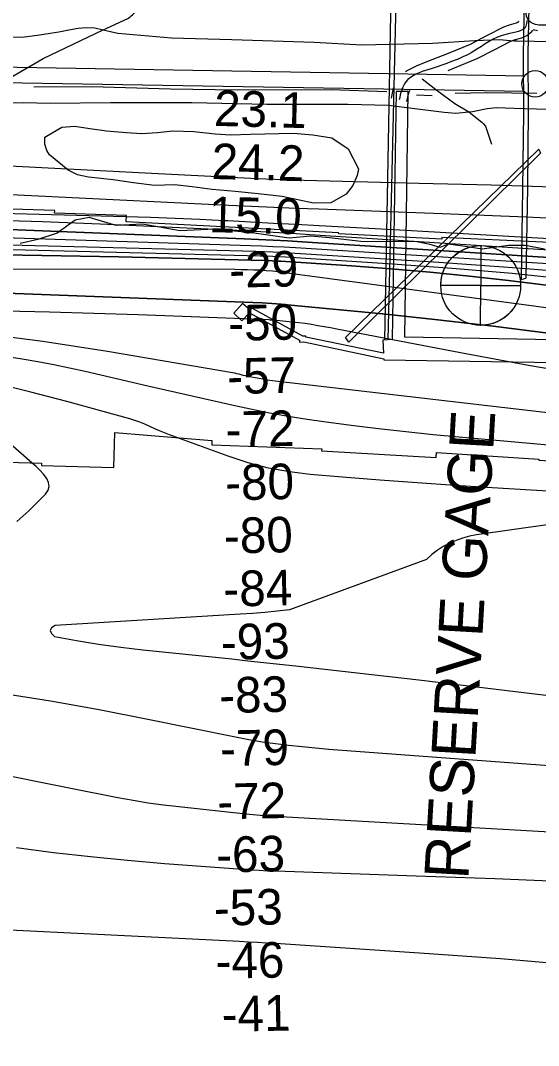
# Model space of a CAD drawing. Extents: x 3508733 to 3546731, y 546897 to 572481.
# Drawn here: x 3521675 to 3522649, y 564701 to 566628 of the extents above; entities that cross this region are included whole.
import ezdxf

# ---------------------------------------------------------------- set-up
doc = ezdxf.new("R2010")
doc.units = 0
for name, color, linetype in [('V-CHAN-DOCK', 7, 'Continuous'), ('V-FLOD-BASE', 7, 'Continuous'), ('V-LEVE-TOET', 7, 'Continuous'), ('V-RIVR-EDGE', 7, 'Continuous'), ('V-RIVR-GAGE', 7, 'Continuous'), ('V-RIVR-GAGE-IDEN', 7, 'Continuous'), ('V-RIVR-RANG', 7, 'Continuous'), ('V-ROAD-CNTR', 7, 'Continuous'), ('V-RRAP-RVMT', 7, 'Continuous'), ('V-SITE-STRC', 7, 'Continuous'), ('V-SITE-VEGE', 7, 'Continuous'), ('V-SURV-LINE', 7, 'Continuous'), ('V-TOPO-DPTH', 7, 'Continuous'), ('V-TOPO-MAJR', 7, 'Continuous'), ('V-TOPO-MINR', 7, 'Continuous'), ('V-TOPO-WATR', 7, 'Continuous')]:
    doc.layers.add(name, color=color, linetype=linetype)

msp = doc.modelspace()

# ---------------------------------------------------------------- linework, layer by layer
at = {"layer": 'V-CHAN-DOCK'}
for points in [[(3522924.7, 566023.4), (3522397.6, 566032.9), (3522403.9, 566494.8), (3522381, 566494.7), (3522373.7, 566028.4), (3522355.9, 566027.4), (3522357.2, 566002.6), (3522211.4, 566033.3), (3522211.4, 566035.1), (3522205.6, 566035.1), (3522111, 566086.8), (3522105.7, 566084.9)], [(3522105.7, 566084.9), (3522092.4, 566096), (3522075.8, 566078.3), (3522091.1, 566063.9), (3522105.1, 566078.7), (3522199.5, 566027.1), (3522199.5, 566023.9), (3522207.3, 566024), (3522357.8, 565992.3), (3522357.9, 565990.6), (3522924.3, 565981.8)]]:
    msp.add_lwpolyline(points, dxfattribs=at)
at = {"layer": 'V-FLOD-BASE'}
msp.add_line((3522419.6, 566489), (3522448.6, 566487.5), dxfattribs=at)
for points in [[(3521699.8, 566503.5), (3521808.8, 566504.2), (3521956.6, 566500.1), (3522083, 566498.3), (3522259.1, 566499), (3522363.4, 566495.1)], [(3522492.1, 566491.7), (3522550.7, 566492.9), (3522645.7, 566491.8)]]:
    msp.add_lwpolyline(points, dxfattribs=at)
at = {"layer": 'V-LEVE-TOET'}
for points in [[(3521650.5, 566598), (3521677.6, 566597.3), (3521706.7, 566600.8), (3521730.4, 566604.8), (3521747.1, 566606.9), (3521765.8, 566611), (3521783.3, 566614.3), (3521798.4, 566615.6), (3521814.7, 566614.7), (3521830.4, 566610.9), (3521857.6, 566604.5), (3521958.7, 566595.6), (3522071.9, 566592.7), (3522226.9, 566587.8), (3522316.8, 566582.9), (3522449.4, 566586.1), (3522529.3, 566590.6), (3522576.3, 566592.8), (3522588.4, 566591.6), (3522602.9, 566590.5), (3522608.8, 566590.1), (3522672.8, 566589.3)], [(3521656.2, 566473.5), (3521680.3, 566474.3), (3521730.4, 566472.9), (3521844, 566474.2), (3521997.3, 566474.5), (3522137.7, 566471.1), (3522290.5, 566471.2), (3522367, 566469.5), (3522416.1, 566463.3), (3522471.1, 566455.9), (3522493.5, 566454.1), (3522517.9, 566456.6), (3522524.9, 566457.4), (3522552.1, 566463), (3522569.4, 566464.6), (3522602.8, 566463.4), (3522665.6, 566461.7)]]:
    msp.add_lwpolyline(points, dxfattribs=at)
at = {"layer": 'V-RIVR-EDGE'}
for points in [[(3521975, 566233.2), (3521904.5, 566245.6), (3521854.9, 566242.7), (3521804.1, 566258.1), (3521777.7, 566253.3), (3521744, 566228.8), (3521707.8, 566216.7), (3521674.1, 566209.4)], [(3522659.9, 566198.4), (3522623.8, 566205.2), (3522592.5, 566205.3), (3522542.9, 566198.7), (3522511, 566203.7), (3522478.6, 566208), (3522463.2, 566201.3), (3522447.3, 566206.9), (3522419.7, 566212.5), (3522314.4, 566212.7), (3522255.6, 566219.6), (3522220.6, 566222.8), (3522180.2, 566219.2), (3522114, 566228.5), (3522040.5, 566236.1), (3521975, 566233.2)]]:
    msp.add_lwpolyline(points, dxfattribs=at)
at = {"layer": 'V-RIVR-GAGE'}
for points in [[(3522540.3, 566205.2), (3522540.1, 566130.2), (3522465.1, 566130.4), (3522465.2, 566132.5), (3522465.3, 566135.1), (3522465.5, 566138.1), (3522465.9, 566141), (3522466.4, 566143.8), (3522467, 566146.8), (3522467.6, 566149.4), (3522468.3, 566151.7), (3522469, 566154.2), (3522470, 566156.9), (3522470.9, 566159.2), (3522472, 566161.5), (3522473.2, 566164), (3522474.6, 566166.7), (3522475.9, 566169.1), (3522477.4, 566171.3), (3522479.8, 566174.8), (3522481.5, 566177), (3522483.7, 566179.6), (3522485.8, 566182), (3522487.7, 566183.9), (3522490.5, 566186.4), (3522492.8, 566188.4), (3522495.3, 566190.3), (3522498.4, 566192.6), (3522500.8, 566194.1), (3522503.4, 566195.6), (3522506.3, 566197.2), (3522509, 566198.5), (3522511.6, 566199.6), (3522515.2, 566201), (3522518.4, 566202), (3522521.6, 566202.9), (3522524.9, 566203.7), (3522528.3, 566204.3), (3522532.3, 566204.8), (3522535.3, 566205.1), (3522537.9, 566205.2)], [(3522539.9, 566055.2), (3522540.1, 566130.2), (3522615.1, 566130.1), (3522615.1, 566127.4), (3522614.9, 566124.2), (3522614.6, 566121.6), (3522614.3, 566119), (3522613.7, 566115.9), (3522613.1, 566112.9), (3522612.2, 566109.6), (3522611.6, 566107.5), (3522610.6, 566104.6), (3522609.5, 566101.7), (3522608.4, 566099.2), (3522607.2, 566096.7), (3522605.9, 566094.2), (3522604.6, 566091.9), (3522602.9, 566089.2), (3522601.4, 566087), (3522599.3, 566084.1), (3522597.1, 566081.5), (3522594.5, 566078.6), (3522592.2, 566076.3), (3522589.7, 566074), (3522587.5, 566072.1), (3522585.9, 566070.8), (3522583.2, 566068.9), (3522581.3, 566067.6), (3522578.8, 566066), (3522576.1, 566064.5), (3522573.4, 566063), (3522571.3, 566062), (3522569, 566061), (3522566.4, 566060), (3522563.7, 566059), (3522560.4, 566058), (3522557.3, 566057.2), (3522554.8, 566056.7), (3522552.1, 566056.2), (3522549.7, 566055.9), (3522546.9, 566055.5), (3522544.7, 566055.4), (3522542.1, 566055.3)]]:
    msp.add_lwpolyline(points, close=True, dxfattribs=at)
msp.add_circle((3522540.1, 566130.2), 75, dxfattribs=at)
at = {"layer": 'V-ROAD-CNTR'}
for points in [[(3521350.1, 566280.9), (3521449.2, 566355.1), (3521519.7, 566406.7), (3521585.6, 566461.1), (3521606.3, 566478.6), (3521660.4, 566523.7), (3521717.4, 566556.8), (3521830.4, 566610.9), (3521835.7, 566613.3), (3521877.9, 566632.7), (3521880.6, 566634.7), (3521883.2, 566637), (3521885.6, 566639.4), (3521887.9, 566641.9), (3521890, 566644.6), (3521892, 566647.5), (3521893.7, 566650.4), (3521895.3, 566653.5), (3521896.7, 566656.6), (3521897.8, 566659.9), (3521898.8, 566663.2), (3521899.6, 566666.6), (3521900.1, 566670)], [(3522398.9, 566532.3), (3522400.8, 566533.9), (3522419.4, 566543.4), (3522437.3, 566550.5), (3522479.5, 566567.1), (3522520.8, 566584.3), (3522551.5, 566600), (3522583.4, 566616.9), (3522594, 566620.6), (3522607.1, 566624), (3522610.8, 566625.7), (3522611.8, 566627.9)], [(3522478.6, 566534.5), (3522490.8, 566539.3), (3522533.4, 566557), (3522565.3, 566573.3), (3522595.6, 566589.3), (3522602.8, 566591.9), (3522617.2, 566595.6), (3522626.9, 566600.1), (3522635.9, 566607.6), (3522638.1, 566610.4)], [(3522646.9, 566609.3), (3522638.7, 566610.8)], [(3522430, 566519.1), (3522458, 566496.8), (3522491.5, 566472.1), (3522517.9, 566456.6), (3522542.1, 566437.5), (3522544.4, 566435.1), (3522549, 566429.6), (3522560.4, 566395.7)], [(3522372.1, 566482.6), (3522376.3, 566501.3), (3522376.7, 566502.5)], [(3522401.3, 566476), (3522405, 566492.5), (3522407, 566497.6)]]:
    msp.add_lwpolyline(points, dxfattribs=at)
for points in [[(3523177.6, 566281.2), (3523186.4, 566320.8), (3523185.7, 566394.1), (3523172.9, 566439.7), (3523159, 566458.4), (3523132.1, 566487.8), (3523094.2, 566520.9), (3523030.3, 566540.1), (3522968.9, 566554.8), (3522879, 566579.8), (3522785, 566596.3), (3522675.2, 566619.7), (3522630, 566628.8), (3522624.4, 566645.7), (3522622.8, 566660.4)], [(3522626.8, 566628.3), (3522625, 566618), (3522589.5, 566603.1), (3522527.1, 566570.7), (3522442.8, 566536.6), (3522399.3, 566513), (3522386.7, 566479.3)]]:
    msp.add_spline(points, degree=3, dxfattribs=at)
at = {"layer": 'V-RRAP-RVMT'}
for points in [[(3521873.4, 566250), (3521873.9, 566261.5), (3521738.7, 566265.9), (3521739.2, 566271), (3521598.5, 566275.5)], [(3524271.9, 565973.6), (3524074.8, 566009.4), (3524076.5, 566022.2), (3523884.4, 566059), (3523884.6, 566063.7), (3523679, 566107.9), (3523679.6, 566112), (3523476.5, 566155.3), (3523476.2, 566158.7), (3523293.2, 566174.9), (3523293.1, 566181.7), (3523061.8, 566199), (3522881.9, 566208.9), (3522880.8, 566198.9), (3522656.7, 566211.8), (3522467.1, 566220.2), (3522466.9, 566217.2), (3522273.1, 566227.6), (3522272.9, 566229.4), (3521873.4, 566250)], [(3521584.7, 565799.7), (3521714.3, 565796), (3521714.1, 565791.8), (3521850.2, 565787.9), (3521852.5, 565853.6)], [(3521852.5, 565853.6), (3522034.6, 565838.8), (3522034.7, 565830.7), (3522241.1, 565822.9), (3522241, 565819.5), (3522456.6, 565806.8), (3522457.1, 565816), (3522649.5, 565803.7), (3522649.4, 565801.5), (3522884.1, 565788.2), (3522885, 565800.8), (3523061.1, 565785.2), (3523059.9, 565755.4), (3523432.7, 565725.7), (3523430.9, 565692.4), (3523633.9, 565674.3), (3523632, 565641.5), (3523837.2, 565627.5), (3523836.9, 565622.1), (3524041, 565613.5), (3524038.9, 565565.7), (3524243.4, 565559.8)]]:
    msp.add_lwpolyline(points, dxfattribs=at)
at = {"layer": 'V-SITE-STRC'}
for points in [[(3522360, 566027.6), (3522364.9, 566296.6), (3522372.7, 566743.6)], [(3522372.7, 566743.6), (3522382.1, 566743), (3522371.1, 566264.6), (3522365.7, 566027.9)], [(3522632.5, 566743.7), (3522623.2, 566743.8), (3522619.8, 566563.6), (3522620.2, 566455.4), (3522618.8, 566312.2), (3522616.2, 566141.3), (3522625.1, 566143.7)], [(3522632.5, 566743.7), (3522628.7, 566565.9), (3522629.2, 566457.8), (3522627.7, 566314.6), (3522625.1, 566143.7)], [(3522649, 566386.5), (3522652.6, 566379), (3522292.2, 566023.8), (3522285.8, 566032.3), (3522649, 566386.5)]]:
    msp.add_lwpolyline(points, dxfattribs=at)
at = {"layer": 'V-SITE-VEGE'}
msp.add_lwpolyline([(3521734.4, 566417.2), (3521752.7, 566428), (3521777.3, 566429.5), (3521805.1, 566425.2), (3521836.9, 566420.9), (3521874.2, 566417.7), (3521903.2, 566416.2), (3521932.7, 566417.6), (3521961.4, 566421.1), (3522000.5, 566419.6), (3522040.8, 566415.6), (3522070.6, 566413.7), (3522107.2, 566414.5), (3522187.5, 566416.5), (3522224.6, 566413.3), (3522259.9, 566407.6), (3522290.9, 566387), (3522310.4, 566349.5), (3522307.9, 566336.8), (3522299.4, 566318.2), (3522286.9, 566302.1), (3522258.1, 566285.8), (3522225.9, 566285), (3522167.1, 566297.4), (3522121.9, 566302.8), (3522078.3, 566306.7), (3522035.4, 566310.9), (3521997.5, 566315.9), (3521964.4, 566319.6), (3521926.6, 566317.9), (3521887.5, 566323.5), (3521848.9, 566328.7), (3521802.7, 566333.6), (3521782, 566338.1), (3521764.3, 566346.8), (3521729.2, 566376.1), (3521724.2, 566383.9), (3521720.4, 566395.8), (3521720.9, 566409.4)], close=True, dxfattribs=at)
at = {"layer": 'V-SURV-LINE'}
for points in [[(3521338.1, 566546.4), (3522622.8, 566524.7)], [(3522622.3, 566494.7), (3521337.6, 566516.4)]]:
    msp.add_lwpolyline(points, dxfattribs=at)
msp.add_circle((3522642.5, 566509.3), 25, dxfattribs=at)
at = {"layer": 'V-TOPO-DPTH'}
for points in [[(3522744.4, 566213.8), (3522625.7, 566220.7), (3522506.9, 566227.4), (3522388.1, 566234), (3522236.3, 566242.3), (3522193.4, 566244.6), (3522150.5, 566246.9), (3522107.6, 566249.2), (3522064.7, 566251.5), (3522058.1, 566251.9), (3522011.8, 566254.1), (3521965.6, 566256.1), (3521919.4, 566257.8), (3521873.1, 566259.2), (3520873, 566286.2)], [(3522773.4, 566149.4), (3522617.5, 566162.3), (3522461.5, 566173.5), (3522181.2, 566191), (3522165.2, 566191.9), (3522149.3, 566192.7), (3522133.3, 566193.4), (3522117.3, 566193.9), (3520945.5, 566224.4)], [(3522773.4, 566149.4), (3522617.5, 566162.3), (3522461.5, 566173.5), (3522181.2, 566191), (3522165.2, 566191.9), (3522149.3, 566192.7), (3522133.3, 566193.4), (3522117.3, 566193.9), (3520945.5, 566224.4)], [(3521591.7, 566237.8), (3521747.1, 566232), (3522095.1, 566218), (3522122.4, 566216.8), (3522149.8, 566215.5), (3522177.1, 566213.9), (3522204.4, 566212.3), (3523032.9, 566159.5), (3523114, 566153.7), (3523195, 566147.2), (3523276, 566139.5), (3523356.8, 566131), (3523451.6, 566120.4), (3523485, 566116.3), (3523518.3, 566111.7), (3523551.6, 566106.5), (3523584.7, 566100.9), (3523804.4, 566061.2), (3523947.3, 566035), (3524090.1, 566008.2), (3524232.7, 565980.7)], [(3521591.7, 566237.8), (3521747.1, 566232), (3522095.1, 566218), (3522122.4, 566216.8), (3522149.8, 566215.5), (3522177.1, 566213.9), (3522204.4, 566212.3), (3523032.9, 566159.5), (3523114, 566153.7), (3523195, 566147.2), (3523276, 566139.5), (3523356.8, 566131), (3523451.6, 566120.4), (3523485, 566116.3), (3523518.3, 566111.7), (3523551.6, 566106.5), (3523584.7, 566100.9), (3523804.4, 566061.2), (3523947.3, 566035), (3524090.1, 566008.2), (3524232.7, 565980.7)], [(3521570.4, 566189), (3521715, 566186.8), (3521859.7, 566183.8), (3522133.3, 566177.1), (3522141.1, 566176.9), (3522148.9, 566176.6), (3522156.8, 566176.2), (3522164.6, 566175.7), (3522297, 566167.2), (3522371, 566161.8), (3522445, 566155.5), (3522518.7, 566148), (3522592.5, 566139.5), (3522857, 566106.9)], [(3521570.4, 566189), (3521715, 566186.8), (3521859.7, 566183.8), (3522133.3, 566177.1), (3522141.1, 566176.9), (3522148.9, 566176.6), (3522156.8, 566176.2), (3522164.6, 566175.7), (3522297, 566167.2), (3522371, 566161.8), (3522445, 566155.5), (3522518.7, 566148), (3522592.5, 566139.5), (3522857, 566106.9)], [(3522784.9, 566071.5), (3522640.1, 566091.2), (3522171.8, 566154.2), (3522160.1, 566155.6), (3522148.5, 566156.9), (3522136.7, 566157.9), (3522125, 566158.7), (3522113.3, 566159.2), (3522101.5, 566159.6), (3522089.8, 566159.9), (3522078, 566160), (3520844, 566161)], [(3522784.9, 566071.5), (3522640.1, 566091.2), (3522171.8, 566154.2), (3522160.1, 566155.6), (3522148.5, 566156.9), (3522136.7, 566157.9), (3522125, 566158.7), (3522113.3, 566159.2), (3522101.5, 566159.6), (3522089.8, 566159.9), (3522078, 566160), (3520844, 566161)], [(3521234.5, 566131.3), (3522111.4, 566098.2), (3522129.3, 566097.4), (3522147.1, 566096.4), (3522165, 566095), (3522182.8, 566093.4), (3522355.3, 566076.6), (3522459.3, 566065.8), (3522563.2, 566053.9), (3522666.9, 566040.5)], [(3521234.5, 566131.3), (3522111.4, 566098.2), (3522129.3, 566097.4), (3522147.1, 566096.4), (3522165, 566095), (3522182.8, 566093.4), (3522355.3, 566076.6), (3522459.3, 566065.8), (3522563.2, 566053.9), (3522666.9, 566040.5)]]:
    msp.add_lwpolyline(points, dxfattribs=at)
at = {"layer": 'V-TOPO-MAJR'}
for points in [[(3522758.2, 565957.6), (3522629.9, 565979.9), (3522501.8, 566003.5), (3522269.7, 566048.1), (3522257.8, 566050.3), (3522245.8, 566052.5), (3522233.9, 566054.6), (3522221.9, 566056.6), (3522209.9, 566058.4), (3522197.9, 566060.1), (3522185.8, 566061.5), (3522173.7, 566062.7), (3522150.5, 566064.8), (3522148.5, 566065), (3522144.4, 566065.2), (3522142.4, 566065.3), (3521979.7, 566071.8), (3521896.3, 566074.8), (3521812.9, 566077.6), (3521729.5, 566079.9), (3521646.1, 566081.9)], [(3521425.3, 564929.7), (3522086.4, 564897.1), (3522103.4, 564896.2), (3522120.4, 564895.3), (3522137.4, 564894.3), (3522154.4, 564893.2), (3522425, 564875.4), (3522577.1, 564864.3), (3522729.2, 564851.6), (3522881, 564836.6), (3523032.7, 564820.1), (3523399.6, 564777.4), (3523412.3, 564775.9), (3523425, 564774.2), (3523437.7, 564772.3), (3523450.4, 564770.3), (3523546.4, 564754.3), (3523607, 564744.2), (3523667.6, 564734), (3523728.2, 564723.7), (3523788.8, 564713.4), (3524495.9, 564592.1)]]:
    msp.add_lwpolyline(points, dxfattribs=at)
at = {"layer": 'V-TOPO-MINR'}
for points in [[(3524494.7, 566104.4), (3523550.2, 566282), (3523530.4, 566283.9), (3523510.6, 566285.3), (3523490.8, 566286.3), (3522966.3, 566305.4), (3522830.7, 566310.2), (3522695, 566314.6), (3522559.4, 566318.6), (3522423.7, 566322.2), (3522184.2, 566328.3), (3522168.3, 566328.8), (3522152.3, 566329.3), (3522136.4, 566330), (3522120.4, 566330.7), (3521933.8, 566340), (3521824.5, 566345.6), (3521715.3, 566351.3), (3521606.1, 566357.3)], [(3524204.5, 566099.9), (3524083.8, 566119.8), (3523962.9, 566138.6), (3523583, 566195.4), (3523553.9, 566199.4), (3523524.7, 566202.9), (3523495.5, 566205.7), (3523466.2, 566208), (3523099.7, 566232.6), (3522941.8, 566242.4), (3522783.7, 566251.3), (3522625.6, 566258.7), (3522467.5, 566265.1), (3522235.7, 566273.4), (3522193.4, 566275), (3522151.2, 566276.7), (3522108.9, 566278.6), (3522066.6, 566280.6), (3521068, 566329.8)], [(3522744.4, 566213.8), (3522625.7, 566220.7), (3522506.9, 566227.4), (3522388.1, 566234), (3522236.3, 566242.3), (3522193.4, 566244.6), (3522150.5, 566246.9), (3522107.6, 566249.2), (3522064.7, 566251.5), (3522058.1, 566251.9), (3522011.8, 566254.1), (3521965.6, 566256.1), (3521919.4, 566257.8), (3521873.1, 566259.2), (3520873, 566286.2)], [(3524143.4, 566027.2), (3523550, 566134.5), (3523535.2, 566137), (3523520.3, 566139.3), (3523505.4, 566141.2), (3523490.4, 566143), (3523475.4, 566144.5), (3523460.5, 566145.8), (3523445.5, 566147), (3523430.4, 566148), (3522218.9, 566225.6), (3522184.5, 566227.7), (3522150.1, 566229.7), (3522115.7, 566231.5), (3522081.3, 566233.3), (3521933.3, 566240.5), (3521824.8, 566245.3), (3521716.4, 566249.6), (3521607.9, 566253.1)], [(3522773.4, 566149.4), (3522617.5, 566162.3), (3522461.5, 566173.5), (3522181.2, 566191), (3522165.2, 566191.9), (3522149.3, 566192.7), (3522133.3, 566193.4), (3522117.3, 566193.9), (3520945.5, 566224.4)], [(3524326.9, 565929.4), (3524063, 565984.6), (3523972.3, 566003.2), (3523881.4, 566021.2), (3523790.3, 566038.4), (3523699.2, 566055), (3523557.9, 566080.1), (3523537.3, 566083.6), (3523516.6, 566086.8), (3523495.9, 566089.7), (3523475.1, 566092.3), (3523243.7, 566119.6), (3523107.1, 566134.5), (3522970.3, 566148), (3522833.4, 566159.2), (3522696.3, 566169), (3522191.8, 566200.7), (3522170.6, 566202), (3522149.5, 566203.1), (3522128.4, 566204), (3522107.2, 566204.7), (3521257.2, 566232.1)], [(3522711.2, 566141.1), (3522599, 566152.6), (3522486.7, 566162.2), (3522374.2, 566170.4), (3522172.9, 566183.4), (3522161, 566184), (3522149.1, 566184.6), (3522137.2, 566185.1), (3522125.3, 566185.5), (3521462.1, 566202.2)], [(3522857, 566106.9), (3522592.5, 566139.5), (3522518.7, 566148), (3522445, 566155.5), (3522371, 566161.8), (3522297, 566167.2), (3522164.6, 566175.7), (3522156.8, 566176.2), (3522148.9, 566176.6), (3522141.1, 566176.9), (3522133.3, 566177.1), (3521859.7, 566183.8), (3521715, 566186.8), (3521570.4, 566189)], [(3522784.9, 566071.5), (3522640.1, 566091.2), (3522171.8, 566154.2), (3522160.1, 566155.6), (3522148.5, 566156.9), (3522136.7, 566157.9), (3522125, 566158.7), (3522113.3, 566159.2), (3522101.5, 566159.6), (3522089.8, 566159.9), (3522078, 566160), (3520844, 566161)], [(3522666.9, 566040.5), (3522563.2, 566053.9), (3522459.3, 566065.8), (3522355.3, 566076.6), (3522182.8, 566093.4), (3522165, 566095), (3522147.1, 566096.4), (3522129.3, 566097.4), (3522111.4, 566098.2), (3521234.5, 566131.3)], [(3522757.5, 565880.2), (3522153.5, 565950.4), (3522148.7, 565951), (3522143.9, 565951.7), (3522139.2, 565952.4), (3522134.5, 565953.2), (3522105.7, 565958.5), (3522101.6, 565959.3), (3522097.6, 565960.2), (3522093.6, 565961.2), (3522089.7, 565962.2), (3522085.7, 565963.2), (3522081.7, 565964.1), (3522077.7, 565965), (3522073.6, 565965.7), (3521838.5, 566006.3), (3521716.6, 566024.9), (3521594.4, 566040.2)], [(3523484.1, 565756.8), (3522450.8, 565849.6), (3522399.3, 565854.7), (3522347.8, 565860.3), (3522296.4, 565866.8), (3522245.1, 565873.9), (3522214, 565878.4), (3522178.3, 565884.1), (3522142.8, 565890.3), (3522107.4, 565897.3), (3522072.1, 565905), (3521914.2, 565941), (3521884.7, 565947.7), (3521855.3, 565954.5), (3521825.9, 565961.4), (3521796.4, 565968.3), (3521767, 565974.9), (3521737.4, 565981), (3521707.7, 565986.4), (3521677.9, 565991.4), (3521543.2, 566012.3)], [(3523441.5, 565697.2), (3522561.4, 565749.7), (3522491.1, 565754.1), (3522420.9, 565758.9), (3522350.6, 565764.1), (3522280.5, 565769.7), (3522219.7, 565774.8), (3522180.3, 565779.6), (3522141.3, 565786.6), (3522103, 565796.7), (3522065.2, 565808.9), (3521955.3, 565849.4), (3521945.8, 565853), (3521936.5, 565856.8), (3521927.2, 565860.8), (3521918, 565865), (3521908.7, 565869.1), (3521899.4, 565872.9), (3521889.8, 565876.1), (3521880.2, 565879.1), (3521761.9, 565911.7), (3521694.1, 565929.6), (3521626.1, 565946.4)], [(3521668.2, 565686.2), (3521679.5, 565696.3), (3521690.5, 565706.7), (3521722.2, 565737.8), (3521726.7, 565745), (3521728.9, 565752.3), (3521727.7, 565759.8), (3521724.2, 565767.5), (3521717.9, 565775.2), (3521711.4, 565782.6), (3521704.3, 565789.6), (3521697, 565796.3), (3521655.7, 565832.2)], [(3522665, 565680.1), (3522532.2, 565661), (3522519, 565658.5), (3522506.1, 565655.3), (3522493.6, 565650.8), (3522481.3, 565645.6), (3522469.6, 565639.2), (3522458.3, 565632.1), (3522447.9, 565624), (3522437.9, 565615.1), (3522180.3, 565520.2), (3522157.2, 565517.7), (3522134.1, 565515.5), (3522111, 565513.6), (3522087.9, 565512), (3521740.4, 565491), (3521733.5, 565486.2), (3521730.4, 565481.1), (3521732.9, 565475.6), (3521739, 565469.9), (3521780.3, 565462.5), (3521821.7, 565455.8), (3521863.3, 565450.2), (3521905, 565445.2), (3522072.2, 565427.8), (3522102.1, 565424.6), (3522132.1, 565421.4), (3522162.1, 565418.1), (3522192, 565414.7), (3522423.5, 565388.4), (3522569.1, 565371.2), (3522714.6, 565353.4)], [(3521639.7, 565363.3), (3521731.4, 565348.8), (3521822.8, 565332.5), (3521914, 565314.8), (3522079.2, 565281.2), (3522104, 565276.5), (3522129, 565272.3), (3522154, 565268.7), (3522179, 565265.7), (3522204.2, 565263.1), (3522229.4, 565260.7), (3522254.6, 565258.5), (3522279.8, 565256.5), (3523430.9, 565171.2)], [(3521635.1, 565212), (3521744.2, 565189.8), (3521772.6, 565184), (3521801, 565178.3), (3521829.5, 565172.8), (3521858, 565167.3), (3521886.5, 565162.2), (3521915.1, 565157.5), (3521943.8, 565153.6), (3521972.6, 565150.2), (3522098.4, 565136.7), (3522112, 565135.4), (3522125.7, 565134.2), (3522139.4, 565133.1), (3522153.2, 565132.2), (3522912.7, 565088.7)], [(3521667.2, 565073.1), (3521736.7, 565064.1), (3521806.3, 565056.1), (3521876, 565049.3), (3521945.8, 565043.4), (3522092.3, 565032.5), (3522107.8, 565031.4), (3522123.4, 565030.4), (3522139, 565029.7), (3522154.6, 565029.1), (3522418.9, 565020.3), (3522566.7, 565014.9), (3522714.4, 565008.8)]]:
    msp.add_lwpolyline(points, dxfattribs=at)
at = {"layer": 'V-TOPO-WATR'}
msp.add_lwpolyline([(3524232.7, 565980.7), (3524090.1, 566008.2), (3523947.3, 566035), (3523804.4, 566061.2), (3523584.7, 566100.9), (3523551.6, 566106.5), (3523518.3, 566111.7), (3523485, 566116.3), (3523451.6, 566120.4), (3523356.8, 566131), (3523276, 566139.5), (3523195, 566147.2), (3523114, 566153.7), (3523032.9, 566159.5), (3522204.4, 566212.3), (3522177.1, 566213.9), (3522149.8, 566215.5), (3522122.4, 566216.8), (3522095.1, 566218), (3521747.1, 566232), (3521591.7, 566237.8)], dxfattribs=at)

# ---------------------------------------------------------------- texts
at = {"layer": 'V-RIVR-GAGE-IDEN'}
msp.add_text('RESERVE GAGE', height=83, rotation=86.6866, dxfattribs=at).set_placement((3522516.7, 565012.3))
at = {"layer": 'V-RIVR-RANG'}
for s, rotation, p in [('23.1', 358.5783, (3522038.1, 566430.4)), ('24.2', 358.5783, (3522033.5, 566330.5)), ('15.0', 358.5783, (3522028.4, 566230.6)), ('-29', 1.1338, (3522068, 566126)), ('-50', 1.1338, (3522065.8, 566026)), ('-57', 1.1338, (3522064.1, 565926)), ('-72', 1.1338, (3522061.1, 565826)), ('-80', 1.1338, (3522060.2, 565726.1)), ('-80', 1.1338, (3522057.9, 565626.1)), ('-84', 1.1338, (3522056.8, 565526.2)), ('-93', 1.1338, (3522052.2, 565426.1)), ('-83', 1.1338, (3522048.9, 565326.1)), ('-79', 1.1338, (3522050.6, 565226.2)), ('-72', 1.1338, (3522045.5, 565126.2)), ('-63', 1.1338, (3522043.3, 565026.2)), ('-53', 1.1338, (3522038.9, 564926.2)), ('-46', 1.1338, (3522042, 564826.3)), ('-41', 1.1338, (3522053.7, 564726.6))]:
    msp.add_text(s, height=67, rotation=rotation, dxfattribs=at).set_placement(p)

doc.saveas('drawing.dxf')
